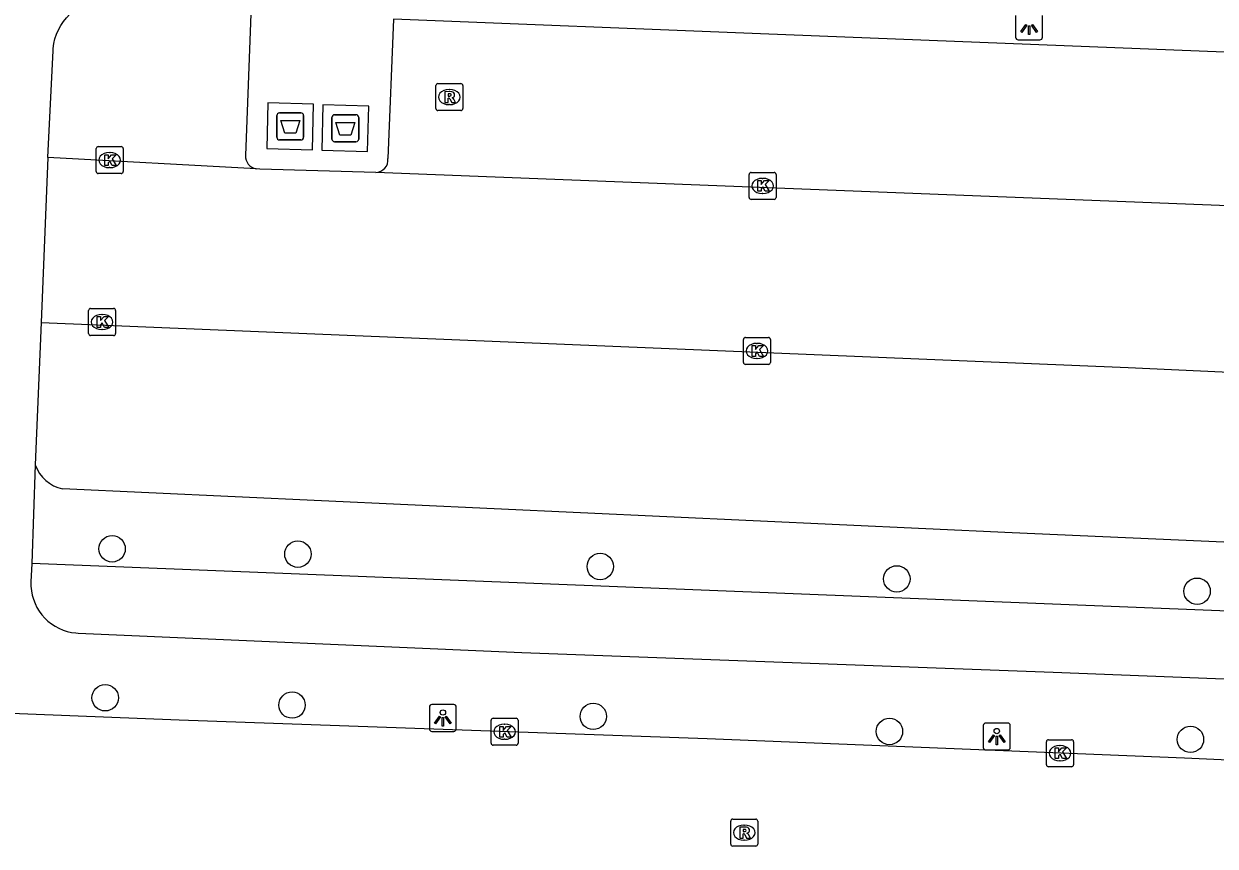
# Model space of a CAD drawing. Extents: x 160077 to 160945, y 386481 to 387498.
# Drawn here: x 160768.36 to 160812.49, y 386798.88 to 386829.32 of the extents above; entities that cross this region are included whole.
import ezdxf

# ---------------------------------------------------------------- set-up
doc = ezdxf.new("R2010")
doc.units = 0
for name, color, linetype in [('IMGEO_Afval_apart_plaats', 7, 'Continuous'), ('IMGEO_Boom', 7, 'Continuous'), ('IMGEO_Groenvoorziening', 7, 'Continuous'), ('IMGEO_Kolk', 7, 'Continuous'), ('IMGEO_Lichtpunt', 7, 'Continuous'), ('IMGEO_Parkeervlak_open', 7, 'Continuous'), ('IMGEO_Rijbaan_lokaal_open', 7, 'Continuous'), ('IMGEO_Rioolput', 7, 'Continuous'), ('IMGEO_Voetpad_gesloten', 7, 'Continuous'), ('IMGEO_Voetpad_open', 7, 'Continuous')]:
    doc.layers.add(name, color=color, linetype=linetype)

msp = doc.modelspace()

# ---------------------------------------------------------------- linework, layer by layer
at = {"layer": 'IMGEO_Afval_apart_plaats'}
for p, q in [((160777.734, 386825.125), (160777.734, 386825.925)), ((160777.734, 386825.925), (160777.734, 386825.125)), ((160777.834, 386826.025), (160778.624, 386826.025)), ((160778.624, 386826.025), (160777.834, 386826.025)), ((160778.724, 386825.925), (160778.724, 386825.125)), ((160778.724, 386825.125), (160778.724, 386825.925)), ((160779.775, 386825.057), (160779.775, 386825.857)), ((160779.775, 386825.857), (160779.775, 386825.057)), ((160779.875, 386825.957), (160780.665, 386825.957)), ((160780.665, 386825.957), (160779.875, 386825.957)), ((160780.765, 386825.857), (160780.765, 386825.057)), ((160780.765, 386825.057), (160780.765, 386825.857)), ((160778.624, 386825.025), (160777.834, 386825.025)), ((160777.834, 386825.025), (160778.624, 386825.025)), ((160780.665, 386824.957), (160779.875, 386824.957)), ((160779.875, 386824.957), (160780.665, 386824.957))]:
    msp.add_line(p, q, dxfattribs=at)
for points in [[(160777.877, 386825.739), (160778.581, 386825.739), (160778.432, 386825.269), (160778.026, 386825.269), (160777.877, 386825.739)], [(160779.918, 386825.671), (160780.622, 386825.671), (160780.473, 386825.201), (160780.067, 386825.201), (160779.918, 386825.671)]]:
    msp.add_lwpolyline(points, dxfattribs=at)
for centre, start, end in [((160777.834, 386825.925), 90, 180), ((160777.834, 386825.925), 90, 180), ((160778.624, 386825.925), 0, 90), ((160778.624, 386825.925), 360, 90), ((160779.875, 386825.857), 90, 180), ((160779.875, 386825.857), 90, 180), ((160780.665, 386825.857), 0, 90), ((160780.665, 386825.857), 360, 90), ((160777.834, 386825.125), 180, 270), ((160777.834, 386825.125), 180, 270), ((160778.624, 386825.125), 270, 0), ((160778.624, 386825.125), 270, 0), ((160779.875, 386825.057), 180, 270), ((160779.875, 386825.057), 180, 270), ((160780.665, 386825.057), 270, 0), ((160780.665, 386825.057), 270, 0)]:
    msp.add_arc(centre, 0.1, start, end, dxfattribs=at)
at = {"layer": 'IMGEO_Boom'}
for centre in [(160771.633, 386809.885), (160778.515, 386809.688), (160789.714, 386809.23), (160800.698, 386808.771), (160811.821, 386808.313), (160771.376, 386804.371), (160778.296, 386804.1), (160789.456, 386803.681), (160800.425, 386803.122), (160811.572, 386802.83)]:
    msp.add_circle(centre, 0.489, dxfattribs=at)
at = {"layer": 'IMGEO_Groenvoorziening'}
msp.add_lwpolyline([(160838.852, 386806.532), (160831.26, 386806.843), (160768.658, 386809.343)], dxfattribs=at)
at = {"layer": 'IMGEO_Kolk'}
for p, q in [((160771.042, 386823.852), (160771.042, 386824.704)), ((160771.117, 386824.778), (160771.969, 386824.778)), ((160771.53, 386824.558), (160771.555, 386824.558)), ((160772.043, 386824.704), (160772.043, 386823.852)), ((160771.553, 386823.998), (160771.528, 386823.998)), ((160771.969, 386823.778), (160771.117, 386823.778)), ((160795.226, 386822.895), (160795.226, 386823.747)), ((160795.301, 386823.821), (160796.153, 386823.821)), ((160795.714, 386823.601), (160795.739, 386823.601)), ((160796.227, 386823.747), (160796.227, 386822.895)), ((160796.153, 386822.821), (160795.301, 386822.821)), ((160795.737, 386823.041), (160795.712, 386823.041)), ((160770.761, 386817.857), (160770.761, 386818.709)), ((160770.836, 386818.783), (160771.688, 386818.783)), ((160771.762, 386818.709), (160771.762, 386817.857)), ((160771.249, 386818.563), (160771.274, 386818.563)), ((160771.688, 386817.783), (160770.836, 386817.783)), ((160771.272, 386818.003), (160771.247, 386818.003)), ((160795.017, 386816.785), (160795.017, 386817.637)), ((160795.092, 386817.711), (160795.944, 386817.711)), ((160795.505, 386817.491), (160795.53, 386817.491)), ((160796.018, 386817.637), (160796.018, 386816.785)), ((160795.528, 386816.931), (160795.503, 386816.931)), ((160795.944, 386816.711), (160795.092, 386816.711)), ((160785.67, 386802.686), (160785.67, 386803.538)), ((160785.745, 386803.612), (160786.597, 386803.612)), ((160786.158, 386803.392), (160786.183, 386803.392)), ((160786.671, 386803.538), (160786.671, 386802.686)), ((160786.181, 386802.832), (160786.156, 386802.832)), ((160806.316, 386802.817), (160807.168, 386802.817)), ((160786.597, 386802.612), (160785.745, 386802.612)), ((160806.241, 386801.891), (160806.241, 386802.743)), ((160806.729, 386802.597), (160806.754, 386802.597)), ((160807.242, 386802.743), (160807.242, 386801.891)), ((160806.752, 386802.037), (160806.727, 386802.037)), ((160807.168, 386801.817), (160806.316, 386801.817))]:
    msp.add_line(p, q, dxfattribs=at)
for points in [[(160771.042, 386823.852), (160771.042, 386824.704)], [(160771.117, 386824.778), (160771.969, 386824.778)], [(160771.363, 386824.478), (160771.486, 386824.478), (160771.486, 386824.327), (160771.616, 386824.478), (160771.78, 386824.478), (160771.634, 386824.327), (160771.787, 386824.078), (160771.635, 386824.078), (160771.55, 386824.242), (160771.486, 386824.175), (160771.486, 386824.078), (160771.363, 386824.078), (160771.363, 386824.478)], [(160772.043, 386824.704), (160772.043, 386823.852)], [(160771.969, 386823.778), (160771.117, 386823.778)], [(160795.226, 386822.895), (160795.226, 386823.747)], [(160795.301, 386823.821), (160796.153, 386823.821)], [(160795.547, 386823.521), (160795.67, 386823.521), (160795.67, 386823.37), (160795.8, 386823.521), (160795.964, 386823.521), (160795.818, 386823.37), (160795.971, 386823.121), (160795.819, 386823.121), (160795.734, 386823.285), (160795.67, 386823.218), (160795.67, 386823.121), (160795.547, 386823.121), (160795.547, 386823.521)], [(160796.227, 386823.747), (160796.227, 386822.895)], [(160796.153, 386822.821), (160795.301, 386822.821)], [(160770.761, 386817.857), (160770.761, 386818.709)], [(160770.836, 386818.783), (160771.688, 386818.783)], [(160771.762, 386818.709), (160771.762, 386817.857)], [(160771.082, 386818.483), (160771.205, 386818.483), (160771.205, 386818.332), (160771.335, 386818.483), (160771.499, 386818.483), (160771.353, 386818.332), (160771.506, 386818.083), (160771.354, 386818.083), (160771.269, 386818.247), (160771.205, 386818.18), (160771.205, 386818.083), (160771.082, 386818.083), (160771.082, 386818.483)], [(160771.688, 386817.783), (160770.836, 386817.783)], [(160795.017, 386816.785), (160795.017, 386817.637)], [(160795.092, 386817.711), (160795.944, 386817.711)], [(160795.338, 386817.411), (160795.461, 386817.411), (160795.461, 386817.26), (160795.591, 386817.411), (160795.755, 386817.411), (160795.609, 386817.26), (160795.762, 386817.011), (160795.61, 386817.011), (160795.525, 386817.175), (160795.461, 386817.108), (160795.461, 386817.011), (160795.338, 386817.011), (160795.338, 386817.411)], [(160796.018, 386817.637), (160796.018, 386816.785)], [(160795.944, 386816.711), (160795.092, 386816.711)], [(160785.67, 386802.686), (160785.67, 386803.538)], [(160785.745, 386803.612), (160786.597, 386803.612)], [(160785.991, 386803.312), (160786.114, 386803.312), (160786.114, 386803.161), (160786.244, 386803.312), (160786.408, 386803.312), (160786.262, 386803.161), (160786.415, 386802.912), (160786.263, 386802.912), (160786.178, 386803.076), (160786.114, 386803.009), (160786.114, 386802.912), (160785.991, 386802.912), (160785.991, 386803.312)], [(160786.671, 386803.538), (160786.671, 386802.686)], [(160806.316, 386802.817), (160807.168, 386802.817)], [(160786.597, 386802.612), (160785.745, 386802.612)], [(160806.241, 386801.891), (160806.241, 386802.743)], [(160806.562, 386802.517), (160806.685, 386802.517), (160806.685, 386802.366), (160806.815, 386802.517), (160806.979, 386802.517), (160806.833, 386802.366), (160806.986, 386802.117), (160806.834, 386802.117), (160806.749, 386802.281), (160806.685, 386802.214), (160806.685, 386802.117), (160806.562, 386802.117), (160806.562, 386802.517)], [(160807.242, 386802.743), (160807.242, 386801.891)], [(160807.168, 386801.817), (160806.316, 386801.817)]]:
    msp.add_lwpolyline(points, dxfattribs=at)
for centre, start, end in [((160771.119, 386824.702), 91.552, 178.448), ((160771.119, 386824.702), 91.552, 178.448), ((160771.967, 386824.702), 1.552, 88.448), ((160771.967, 386824.702), 1.552, 88.448), ((160771.119, 386823.854), 181.552, 268.448), ((160771.119, 386823.854), 181.552, 268.448), ((160771.967, 386823.854), 271.552, 358.448), ((160771.967, 386823.854), 271.552, 358.448), ((160795.303, 386823.745), 91.552, 178.448), ((160795.303, 386823.745), 91.552, 178.448), ((160796.151, 386823.745), 1.552, 88.448), ((160796.151, 386823.745), 1.552, 88.448), ((160795.303, 386822.897), 181.552, 268.448), ((160795.303, 386822.897), 181.552, 268.448), ((160796.151, 386822.897), 271.552, 358.448), ((160796.151, 386822.897), 271.552, 358.448), ((160770.838, 386818.707), 91.552, 178.448), ((160770.838, 386818.707), 91.552, 178.448), ((160771.686, 386818.707), 1.552, 88.448), ((160771.686, 386818.707), 1.552, 88.448), ((160770.838, 386817.859), 181.552, 268.448), ((160770.838, 386817.859), 181.552, 268.448), ((160771.686, 386817.859), 271.552, 358.448), ((160771.686, 386817.859), 271.552, 358.448), ((160795.094, 386817.635), 91.552, 178.448), ((160795.094, 386817.635), 91.552, 178.448), ((160795.942, 386817.635), 1.552, 88.448), ((160795.942, 386817.635), 1.552, 88.448), ((160795.094, 386816.787), 181.552, 268.448), ((160795.094, 386816.787), 181.552, 268.448), ((160795.942, 386816.787), 271.552, 358.448), ((160795.942, 386816.787), 271.552, 358.448), ((160785.747, 386803.536), 91.552, 178.448), ((160785.747, 386803.536), 91.552, 178.448), ((160786.595, 386803.536), 1.552, 88.448), ((160786.595, 386803.536), 1.552, 88.448), ((160806.318, 386802.741), 91.552, 178.448), ((160806.318, 386802.741), 91.552, 178.448), ((160807.166, 386802.741), 1.552, 88.448), ((160807.166, 386802.741), 1.552, 88.448), ((160785.747, 386802.688), 181.552, 268.448), ((160785.747, 386802.688), 181.552, 268.448), ((160786.595, 386802.688), 271.552, 358.448), ((160786.595, 386802.688), 271.552, 358.448), ((160806.318, 386801.893), 181.552, 268.448), ((160806.318, 386801.893), 181.552, 268.448), ((160807.166, 386801.893), 271.552, 358.448), ((160807.166, 386801.893), 271.552, 358.448)]:
    msp.add_arc(centre, 0.0765, start, end, dxfattribs=at)
for centre, major_axis, ratio, start_param, end_param in [((160771.529, 386824.278), (-0.387, 0.002), 0.722429, 4.712389, 7.853982), ((160771.554, 386824.278), (-0.39, 0.002), 0.717154, 1.570796, 4.712389), ((160795.713, 386823.321), (-0.387, 0.002), 0.722429, 4.712389, 7.853982), ((160795.738, 386823.321), (-0.39, 0.002), 0.717154, 1.570796, 4.712389), ((160771.248, 386818.283), (-0.387, 0.002), 0.722429, 4.712389, 7.853982), ((160771.273, 386818.283), (-0.39, 0.002), 0.717154, 1.570796, 4.712389), ((160795.504, 386817.211), (-0.387, 0.002), 0.722429, 4.712389, 7.853982), ((160795.529, 386817.211), (-0.39, 0.002), 0.717154, 1.570796, 4.712389), ((160786.157, 386803.112), (-0.387, 0.002), 0.722429, 4.712389, 7.853982), ((160786.182, 386803.112), (-0.39, 0.002), 0.717154, 1.570796, 4.712389), ((160806.728, 386802.317), (-0.387, 0.002), 0.722429, 4.712389, 7.853982), ((160806.753, 386802.317), (-0.39, 0.002), 0.717154, 1.570796, 4.712389)]:
    msp.add_ellipse(centre, major_axis=major_axis, ratio=ratio, start_param=start_param, end_param=end_param, dxfattribs=at)
at = {"layer": 'IMGEO_Lichtpunt'}
for p, q in [((160805.098, 386829.632), (160805.098, 386828.825)), ((160805.098, 386829.632), (160805.098, 386828.825)), ((160806.094, 386828.825), (160806.094, 386829.632)), ((160806.094, 386828.825), (160806.094, 386829.632)), ((160805.192, 386828.731), (160806, 386828.731)), ((160805.192, 386828.731), (160806, 386828.731)), ((160784.287, 386804.121), (160783.479, 386804.121)), ((160784.287, 386804.121), (160783.479, 386804.121)), ((160783.385, 386804.026), (160783.385, 386803.219)), ((160783.385, 386804.026), (160783.385, 386803.219)), ((160784.381, 386803.219), (160784.381, 386804.026)), ((160784.381, 386803.219), (160784.381, 386804.026)), ((160803.902, 386803.338), (160803.902, 386802.531)), ((160803.902, 386803.338), (160803.902, 386802.531)), ((160804.804, 386803.433), (160803.996, 386803.433)), ((160804.804, 386803.433), (160803.996, 386803.433)), ((160804.898, 386802.531), (160804.898, 386803.338)), ((160804.898, 386802.531), (160804.898, 386803.338)), ((160783.479, 386803.125), (160784.287, 386803.125)), ((160783.479, 386803.125), (160784.287, 386803.125)), ((160803.996, 386802.437), (160804.804, 386802.437)), ((160803.996, 386802.437), (160804.804, 386802.437))]:
    msp.add_line(p, q, dxfattribs=at)
for points in [[(160805.472, 386829.296), (160805.511, 386829.268), (160805.323, 386829.006), (160805.285, 386829.033), (160805.472, 386829.296)], [(160805.574, 386829.248), (160805.621, 386829.248), (160805.621, 386828.926), (160805.574, 386828.926), (160805.574, 386829.248)], [(160805.684, 386829.268), (160805.722, 386829.295), (160805.909, 386829.033), (160805.87, 386829.005), (160805.684, 386829.268)], [(160783.759, 386803.69), (160783.798, 386803.662), (160783.61, 386803.4), (160783.572, 386803.427), (160783.759, 386803.69)], [(160783.971, 386803.662), (160784.009, 386803.689), (160784.196, 386803.427), (160784.157, 386803.399), (160783.971, 386803.662)], [(160783.861, 386803.642), (160783.908, 386803.642), (160783.908, 386803.32), (160783.861, 386803.32), (160783.861, 386803.642)], [(160804.276, 386803.002), (160804.315, 386802.974), (160804.127, 386802.712), (160804.089, 386802.739), (160804.276, 386803.002)], [(160804.378, 386802.954), (160804.425, 386802.954), (160804.425, 386802.632), (160804.378, 386802.632), (160804.378, 386802.954)], [(160804.488, 386802.974), (160804.526, 386803.001), (160804.713, 386802.739), (160804.674, 386802.711), (160804.488, 386802.974)]]:
    msp.add_lwpolyline(points, dxfattribs=at)
for centre in [(160783.884, 386803.824), (160804.401, 386803.136)]:
    msp.add_circle(centre, 0.0994, dxfattribs=at)
for centre, start, end in [((160805.192, 386828.825), 180, 270), ((160805.192, 386828.825), 180, 270), ((160806, 386828.825), 270, 0), ((160806, 386828.825), 270, 360), ((160783.479, 386804.026), 90, 180), ((160783.479, 386804.026), 90, 180), ((160784.287, 386804.026), 0, 90), ((160784.287, 386804.026), 0, 90), ((160783.479, 386803.219), 180, 270), ((160783.479, 386803.219), 180, 270), ((160784.287, 386803.219), 270, 0), ((160784.287, 386803.219), 270, 360), ((160803.996, 386803.338), 90, 180), ((160803.996, 386803.338), 90, 180), ((160804.804, 386803.338), 0, 90), ((160804.804, 386803.338), 0, 90), ((160803.996, 386802.531), 180, 270), ((160803.996, 386802.531), 180, 270), ((160804.804, 386802.531), 270, 0), ((160804.804, 386802.531), 270, 360)]:
    msp.add_arc(centre, 0.0946, start, end, dxfattribs=at)
at = {"layer": 'IMGEO_Parkeervlak_open'}
msp.add_lwpolyline([(160837.164, 386809.057), (160804.968, 386810.474), (160769.795, 386812.101)], dxfattribs=at)
msp.add_arc((160770.096, 386813.464), 1.396, 199.6921, 257.569, dxfattribs=at)
at = {"layer": 'IMGEO_Rijbaan_lokaal_open'}
for points in [[(160769.255, 386824.368), (160769.001, 386818.268)], [(160776.967, 386823.95), (160769.255, 386824.368)], [(160781.395, 386823.822), (160777.104, 386823.943), (160776.967, 386823.95)], [(160849.27, 386821.169), (160781.395, 386823.822)], [(160769.001, 386818.268), (160809.268, 386816.604), (160841.15, 386815.13)], [(160837.242, 386800.967), (160811.348, 386802.129), (160793.676, 386802.846), (160774.115, 386803.537), (160744.509, 386804.715)]]:
    msp.add_lwpolyline(points, dxfattribs=at)
at = {"layer": 'IMGEO_Rioolput'}
for p, q in [((160783.623, 386826.185), (160783.623, 386827.037)), ((160783.698, 386827.111), (160784.55, 386827.111)), ((160784.624, 386827.037), (160784.624, 386826.185)), ((160784.111, 386826.891), (160784.136, 386826.891)), ((160784.134, 386826.331), (160784.109, 386826.331)), ((160784.55, 386826.111), (160783.698, 386826.111)), ((160794.545, 386798.95), (160794.545, 386799.802)), ((160794.62, 386799.876), (160795.472, 386799.876)), ((160795.546, 386799.802), (160795.546, 386798.95)), ((160795.033, 386799.656), (160795.058, 386799.656)), ((160795.472, 386798.876), (160794.62, 386798.876)), ((160795.056, 386799.096), (160795.031, 386799.096))]:
    msp.add_line(p, q, dxfattribs=at)
for points in [[(160783.623, 386826.185), (160783.623, 386827.037)], [(160783.698, 386827.111), (160784.55, 386827.111)], [(160784.624, 386827.037), (160784.624, 386826.185)], [(160784.212, 386826.809), (160783.96, 386826.811), (160783.96, 386826.411)], [(160784.138, 386826.73), (160784.084, 386826.73), (160784.084, 386826.649)], [(160784.084, 386826.649), (160784.136, 386826.649)], [(160783.96, 386826.411), (160784.084, 386826.411), (160784.084, 386826.573), (160784.095, 386826.573)], [(160784.142, 386826.544), (160784.213, 386826.411), (160784.353, 386826.411), (160784.288, 386826.537)], [(160784.55, 386826.111), (160783.698, 386826.111)], [(160794.545, 386798.95), (160794.545, 386799.802)], [(160794.62, 386799.876), (160795.472, 386799.876)], [(160795.546, 386799.802), (160795.546, 386798.95)], [(160795.134, 386799.574), (160794.882, 386799.576), (160794.882, 386799.176)], [(160794.882, 386799.176), (160795.006, 386799.176), (160795.006, 386799.338), (160795.017, 386799.338)], [(160795.06, 386799.495), (160795.006, 386799.495), (160795.006, 386799.414)], [(160795.006, 386799.414), (160795.058, 386799.414)], [(160795.064, 386799.309), (160795.135, 386799.176), (160795.275, 386799.176), (160795.21, 386799.302)], [(160795.472, 386798.876), (160794.62, 386798.876)]]:
    msp.add_lwpolyline(points, dxfattribs=at)
for centre, radius, start, end in [((160783.7, 386827.035), 0.0765, 91.552, 178.448), ((160783.7, 386827.035), 0.0765, 91.552, 178.448), ((160784.548, 386827.035), 0.0765, 1.552, 88.448), ((160784.548, 386827.035), 0.0765, 1.552, 88.448), ((160784.12, 386826.838), 0.19, 274.7715, 282.9687), ((160784.144, 386826.634), 0.0964, 77.0061, 93.1865), ((160784.158, 386826.691), 0.0378, 276.6634, 79.6772), ((160784.211, 386826.699), 0.109, 350.3612, 89.416), ((160784.209, 386826.699), 0.112, 277.5842, 350.9817), ((160783.7, 386826.187), 0.0765, 181.552, 268.448), ((160783.7, 386826.187), 0.0765, 181.552, 268.448), ((160784.094, 386826.52), 0.0533, 26.0293, 88.6989), ((160784.193, 386826.484), 0.108, 29.5134, 73.7905), ((160784.548, 386826.187), 0.0765, 271.552, 358.448), ((160784.548, 386826.187), 0.0765, 271.552, 358.448), ((160794.622, 386799.8), 0.0765, 91.552, 178.448), ((160794.622, 386799.8), 0.0765, 91.552, 178.448), ((160795.47, 386799.8), 0.0765, 1.552, 88.448), ((160795.47, 386799.8), 0.0765, 1.552, 88.448), ((160795.016, 386799.285), 0.0533, 26.0293, 88.6989), ((160795.042, 386799.603), 0.19, 274.7715, 282.9687), ((160795.066, 386799.399), 0.0964, 77.0061, 93.1865), ((160795.08, 386799.456), 0.0378, 276.6634, 79.6772), ((160795.133, 386799.464), 0.109, 350.3612, 89.416), ((160795.131, 386799.464), 0.112, 277.5842, 350.9817), ((160795.115, 386799.249), 0.108, 29.5134, 73.7905), ((160794.622, 386798.952), 0.0765, 181.552, 268.448), ((160794.622, 386798.952), 0.0765, 181.552, 268.448), ((160795.47, 386798.952), 0.0765, 271.552, 358.448), ((160795.47, 386798.952), 0.0765, 271.552, 358.448)]:
    msp.add_arc(centre, radius, start, end, dxfattribs=at)
for centre, major_axis, ratio, start_param, end_param in [((160784.11, 386826.611), (-0.387, 0.002), 0.722429, 4.712389, 7.853982), ((160784.135, 386826.611), (-0.39, 0.002), 0.717154, 1.570796, 4.712389), ((160795.032, 386799.376), (-0.387, 0.002), 0.722429, 4.712389, 7.853982), ((160795.057, 386799.376), (-0.39, 0.002), 0.717154, 1.570796, 4.712389)]:
    msp.add_ellipse(centre, major_axis=major_axis, ratio=ratio, start_param=start_param, end_param=end_param, dxfattribs=at)
at = {"layer": 'IMGEO_Voetpad_gesloten'}
for points in [[(160779.098, 386826.348), (160777.405, 386826.393), (160777.36, 386824.702), (160779.053, 386824.657), (160779.098, 386826.348)], [(160781.145, 386826.273), (160779.443, 386826.322), (160779.395, 386824.642), (160781.097, 386824.593), (160781.145, 386826.273)]]:
    msp.add_lwpolyline(points, dxfattribs=at)
at = {"layer": 'IMGEO_Voetpad_open'}
for points in [[(160769.255, 386824.368), (160769.447, 386828.329), (160769.453, 386828.414), (160769.477, 386828.591), (160769.517, 386828.766), (160769.573, 386828.936), (160769.643, 386829.1), (160769.728, 386829.258), (160769.826, 386829.407), (160769.938, 386829.547), (160770.061, 386829.677), (160770.196, 386829.795), (160770.341, 386829.9), (160770.494, 386829.992), (160770.655, 386830.07), (160770.823, 386830.133), (160770.995, 386830.181), (160771.171, 386830.214), (160771.349, 386830.23), (160771.528, 386830.231), (160776.777, 386830.012), (160776.571, 386824.452)], [(160847.538, 386826.904), (160833.918, 386827.445), (160815.96, 386828.153), (160795.648, 386828.954), (160782.05, 386829.49), (160781.846, 386824.332)], [(160769.001, 386818.268), (160768.781, 386812.994)], [(160768.781, 386812.994), (160768.658, 386809.343)], [(160768.658, 386809.343), (160768.627, 386808.659), (160768.628, 386808.496), (160768.644, 386808.333), (160768.674, 386808.173), (160768.718, 386808.015), (160768.777, 386807.863), (160768.848, 386807.716), (160768.933, 386807.576), (160769.029, 386807.445), (160769.137, 386807.322), (160769.256, 386807.21), (160769.384, 386807.108), (160769.52, 386807.019), (160769.664, 386806.942), (160769.815, 386806.878), (160769.97, 386806.828), (160770.13, 386806.792), (160770.291, 386806.77), (160770.372, 386806.765), (160786.803, 386806.047), (160806.484, 386805.316), (160828.334, 386804.47)]]:
    msp.add_lwpolyline(points, dxfattribs=at)
for centre, radius, start, end in [((160777.062, 386824.432), 0.491, 177.6776, 258.8583), ((160781.39, 386824.281), 0.459, 270.5945, 6.4319)]:
    msp.add_arc(centre, radius, start, end, dxfattribs=at)

doc.saveas('drawing.dxf')
